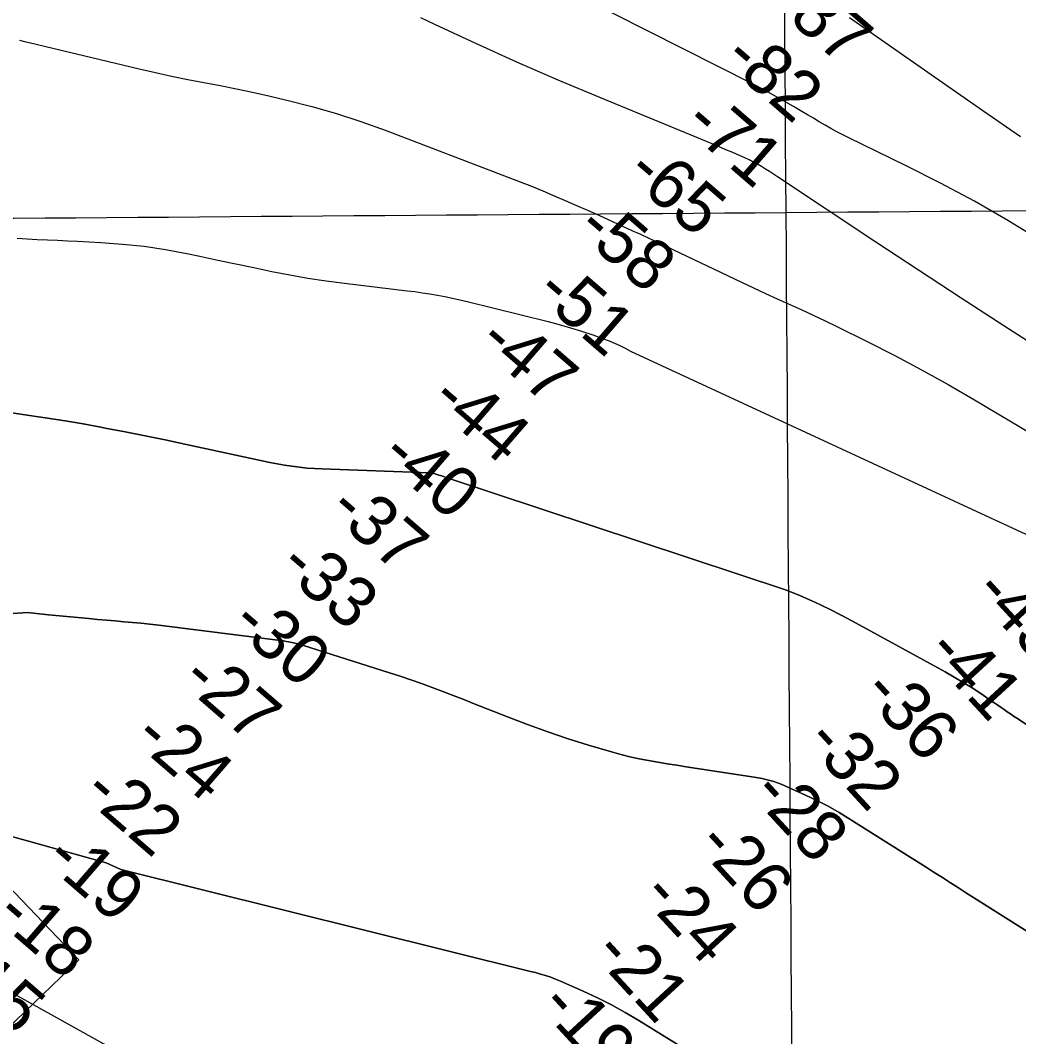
# Model space of a CAD drawing. Extents: x 3540316 to 3578335, y 553172 to 578787.
# Drawn here: x 3548726 to 3550058, y 563573 to 564929 of the extents above; entities that cross this region are included whole.
import ezdxf

# ---------------------------------------------------------------- set-up
doc = ezdxf.new("R2010")
doc.units = 0
for name, color, linetype in [('V-CHAN-NAID', 7, 'Continuous'), ('V-GRID-MAJR', 7, 'Continuous'), ('V-RIVR-RANG', 7, 'Continuous'), ('V-RRAP-RVMT', 7, 'Continuous'), ('V-TOPO-DPTH', 7, 'Continuous'), ('V-TOPO-MAJR', 7, 'Continuous'), ('V-TOPO-MINR', 7, 'Continuous')]:
    doc.layers.add(name, color=color, linetype=linetype)

msp = doc.modelspace()

# ---------------------------------------------------------------- linework, layer by layer
at = {"layer": 'V-GRID-MAJR'}
for points in [[(3549793, 558613.9), (3549748.1, 564672.9), (3549703.1, 570733.8), (3549658.2, 576794.8), (3549658.2, 576796.7)], [(3544475.4, 564634.2), (3549748.1, 564672.9), (3555020.8, 564712.4), (3560293.6, 564752.7), (3565566.3, 564793.7), (3570839, 564835.5), (3576111.7, 564878.1)]]:
    msp.add_spline(points, degree=3, dxfattribs=at)
at = {"layer": 'V-RRAP-RVMT'}
for p, q in [((3548804.4, 563675.3), (3548699.1, 563785.4)), ((3548496.4, 563380.8), (3548804.4, 563675.3))]:
    msp.add_line(p, q, dxfattribs=at)
at = {"layer": 'V-TOPO-DPTH'}
for points in [[(3550187.2, 563911.6), (3550055.7, 563997.9), (3550051.5, 564000.7), (3550047.3, 564003.6), (3550043.1, 564006.4), (3550038.9, 564009.4), (3550034.8, 564012.3), (3550030.6, 564015.2), (3550026.5, 564018.1), (3550022.3, 564020.9), (3550007.7, 564030.8), (3549996.1, 564038.4), (3549984.4, 564045.8), (3549972.5, 564052.9), (3549960.4, 564059.7), (3549841.4, 564124.9), (3549823.2, 564134.6), (3549804.9, 564143.9), (3549786.3, 564152.7), (3549767.5, 564161.1), (3549748.5, 564169), (3549293.1, 564319.5), (3549291.1, 564320.3), (3549287, 564321.8), (3549284.9, 564322.4), (3549278.7, 564324.4), (3549277.9, 564324.7), (3549273.3, 564325.4), (3549272.5, 564325.4), (3549128.8, 564330.6), (3549118.8, 564331.1), (3549108.7, 564331.8), (3549098.8, 564332.9), (3549088.8, 564334.2), (3549078.8, 564335.7), (3549068.9, 564337.4), (3549059.1, 564339.3), (3549049.2, 564341.3), (3548946, 564363.8), (3548919.5, 564369.4), (3548893, 564374.9), (3548866.4, 564380.2), (3548839.8, 564385.2), (3548833.9, 564386.3), (3548810.2, 564390.6), (3548786.4, 564394.7), (3548762.6, 564398.4), (3548738.8, 564402), (3548714.9, 564405.5)], [(3550187.2, 563911.6), (3550055.7, 563997.9), (3550051.5, 564000.7), (3550047.3, 564003.6), (3550043.1, 564006.4), (3550038.9, 564009.4), (3550034.8, 564012.3), (3550030.6, 564015.2), (3550026.5, 564018.1), (3550022.3, 564020.9), (3550007.7, 564030.8), (3549996.1, 564038.4), (3549984.4, 564045.8), (3549972.5, 564052.9), (3549960.4, 564059.7), (3549841.4, 564124.9), (3549823.2, 564134.6), (3549804.9, 564143.9), (3549786.3, 564152.7), (3549767.5, 564161.1), (3549748.5, 564169), (3549293.1, 564319.5), (3549291.1, 564320.3), (3549287, 564321.8), (3549284.9, 564322.4), (3549278.7, 564324.4), (3549277.9, 564324.7), (3549273.3, 564325.4), (3549272.5, 564325.4), (3549128.8, 564330.6), (3549118.8, 564331.1), (3549108.7, 564331.8), (3549098.8, 564332.9), (3549088.8, 564334.2), (3549078.8, 564335.7), (3549068.9, 564337.4), (3549059.1, 564339.3), (3549049.2, 564341.3), (3548946, 564363.8), (3548919.5, 564369.4), (3548893, 564374.9), (3548866.4, 564380.2), (3548839.8, 564385.2), (3548833.9, 564386.3), (3548810.2, 564390.6), (3548786.4, 564394.7), (3548762.6, 564398.4), (3548738.8, 564402), (3548714.9, 564405.5)], [(3550074, 563710.5), (3549999.5, 563757.7), (3549988.8, 563764.6), (3549978, 563771.4), (3549967.3, 563778.3), (3549956.6, 563785.3), (3549945.8, 563792.2), (3549935.1, 563799), (3549924.3, 563805.9), (3549913.5, 563812.7), (3549833.3, 563863.3), (3549818.8, 563872), (3549804.1, 563880.4), (3549789.1, 563888.1), (3549773.8, 563895.4), (3549746.6, 563907.7), (3549741.6, 563909.8), (3549736.6, 563911.8), (3549731.6, 563913.4), (3549726.4, 563915), (3549721.2, 563916.3), (3549716, 563917.5), (3549710.7, 563918.5), (3549705.4, 563919.4), (3549614.7, 563933.2), (3549602.2, 563935.1), (3549589.6, 563937.1), (3549577.1, 563939.2), (3549564.6, 563941.3), (3549552.1, 563943.7), (3549539.8, 563946.4), (3549527.5, 563949.5), (3549515.3, 563952.9), (3549484.6, 563962), (3549457.2, 563970.6), (3549430, 563979.6), (3549403.1, 563989.4), (3549376.3, 563999.6), (3549332.1, 564017.2), (3549318.1, 564022.7), (3549304, 564028.2), (3549290, 564033.6), (3549275.9, 564038.9), (3549261.7, 564044.1), (3549247.5, 564049.2), (3549233.2, 564054), (3549218.9, 564058.6), (3549102.9, 564095.3), (3549098.9, 564096.5), (3549094.8, 564097.6), (3549090.7, 564098.6), (3549086.6, 564099.4), (3549079.1, 564100.9), (3549075.8, 564101.5), (3549072.4, 564101.9), (3549070.2, 564102.1), (3548911.1, 564121.9), (3548899.4, 564123.3), (3548887.8, 564124.6), (3548876.2, 564125.7), (3548864.5, 564126.7), (3548852.8, 564127.7), (3548841.2, 564128.7), (3548829.5, 564129.8), (3548817.8, 564130.9), (3548764.1, 564135.9), (3548736.1, 564139), (3548288.7, 564107.8)], [(3548288.7, 564107.8), (3548736.1, 564139), (3548764.1, 564135.9), (3548817.8, 564130.9), (3548829.5, 564129.8), (3548841.2, 564128.7), (3548852.8, 564127.7), (3548864.5, 564126.7), (3548876.2, 564125.7), (3548887.8, 564124.6), (3548899.4, 564123.3), (3548911.1, 564121.9), (3549070.2, 564102.1), (3549072.4, 564101.9), (3549075.8, 564101.5), (3549079.1, 564100.9), (3549086.6, 564099.4), (3549090.7, 564098.6), (3549094.8, 564097.6), (3549098.9, 564096.5), (3549102.9, 564095.3), (3549218.9, 564058.6), (3549233.2, 564054), (3549247.5, 564049.2), (3549261.7, 564044.1), (3549275.9, 564038.9), (3549290, 564033.6), (3549304, 564028.2), (3549318.1, 564022.7), (3549332.1, 564017.2), (3549376.3, 563999.6), (3549403.1, 563989.4), (3549430, 563979.6), (3549457.2, 563970.6), (3549484.6, 563962), (3549515.3, 563952.9), (3549527.5, 563949.5), (3549539.8, 563946.4), (3549552.1, 563943.7), (3549564.6, 563941.3), (3549577.1, 563939.2), (3549589.6, 563937.1), (3549602.2, 563935.1), (3549614.7, 563933.2), (3549705.4, 563919.4), (3549710.7, 563918.5), (3549716, 563917.5), (3549721.2, 563916.3), (3549726.4, 563915), (3549731.6, 563913.4), (3549736.6, 563911.8), (3549741.6, 563909.8), (3549746.6, 563907.7), (3549773.8, 563895.4), (3549789.1, 563888.1), (3549804.1, 563880.4), (3549818.8, 563872), (3549833.3, 563863.3), (3549913.5, 563812.7), (3549924.3, 563805.9), (3549935.1, 563799), (3549945.8, 563792.2), (3549956.6, 563785.3), (3549967.3, 563778.3), (3549978, 563771.4), (3549988.8, 563764.6), (3549999.5, 563757.7), (3550074, 563710.5)], [(3549607.8, 563559.8), (3549551.6, 563594.6), (3549533.5, 563605.2), (3549515.1, 563615.4), (3549496.4, 563624.8), (3549477.3, 563633.7), (3549447.1, 563647), (3549440.6, 563649.7), (3549434, 563652.2), (3549427.3, 563654.5), (3549420.6, 563656.5), (3549413.8, 563658.4), (3549407, 563660.1), (3548860.6, 563795.9), (3548850.8, 563800.7), (3548840.8, 563805), (3548105.4, 564010.2)], [(3548105.4, 564010.2), (3548840.8, 563805), (3548850.8, 563800.7), (3548860.6, 563795.9), (3549407, 563660.1), (3549413.8, 563658.4), (3549420.6, 563656.5), (3549427.3, 563654.5), (3549434, 563652.2), (3549440.6, 563649.7), (3549447.1, 563647), (3549477.3, 563633.7), (3549496.4, 563624.8), (3549515.1, 563615.4), (3549533.5, 563605.2), (3549551.6, 563594.6), (3549607.8, 563559.8)]]:
    msp.add_lwpolyline(points, dxfattribs=at)
at = {"layer": 'V-TOPO-MAJR'}
msp.add_lwpolyline([(3548722.1, 564638.7), (3548735.5, 564637.8), (3548749, 564637), (3548762.5, 564636.5), (3548775.9, 564635.9), (3548789.4, 564635.2), (3548802.9, 564634.5), (3548833.9, 564632.9), (3548862.7, 564630.7), (3548891.5, 564627.7), (3548920.1, 564623.3), (3548948.6, 564618), (3548966.1, 564614.4), (3548990.1, 564609.4), (3549014.1, 564604.4), (3549038.1, 564599.4), (3549062.1, 564594.3), (3549086.1, 564589.6), (3549110.2, 564585.3), (3549134.5, 564581.7), (3549158.8, 564578.5), (3549242.5, 564568.5), (3549252.6, 564567.2), (3549262.7, 564565.8), (3549272.8, 564564.2), (3549282.9, 564562.5), (3549292.9, 564560.7), (3549302.9, 564558.7), (3549312.9, 564556.4), (3549322.8, 564554.1), (3549430.5, 564527.4), (3549445.5, 564523.4), (3549460.5, 564519.1), (3549475.3, 564514.5), (3549490.1, 564509.5), (3549504.5, 564504.4), (3549511.9, 564501.6), (3549519.2, 564498.6), (3549526.3, 564495.2), (3549533.4, 564491.7), (3549540.4, 564487.9), (3550121.7, 564218.7)], dxfattribs=at)
at = {"layer": 'V-TOPO-MINR'}
for points in [[(3550087.7, 564635.4), (3550043.8, 564662.1), (3549999.3, 564687.8), (3549954, 564712.1), (3549908.2, 564735.3), (3549831.9, 564772.5), (3549823.9, 564776.5), (3549815.9, 564780.7), (3549807.9, 564785), (3549800.1, 564789.5), (3549792.3, 564794), (3549784.5, 564798.6), (3549776.7, 564803.2), (3549768.9, 564807.8), (3549758, 564814.3), (3549744.7, 564822), (3549731.3, 564829.6), (3549717.8, 564836.9), (3549704.2, 564844), (3549470.6, 564962.3)], [(3550095.9, 564484.6), (3550038.7, 564521.5), (3549981.6, 564558.5), (3549924.6, 564595.8), (3549867.8, 564633.3), (3549736.4, 564720.6), (3549731.2, 564724), (3549725.9, 564727.4), (3549720.5, 564730.8), (3549715.2, 564734.1), (3549709.7, 564737.2), (3549704.2, 564740.2), (3549698.6, 564743), (3549692.9, 564745.7), (3549686.1, 564748.7), (3549677, 564752.7), (3549667.8, 564756.6), (3549658.6, 564760.5), (3549649.4, 564764.4), (3549499.7, 564826.2), (3549444.2, 564849.6), (3549388.9, 564873.6), (3549334.1, 564898.4), (3549279.4, 564923.8), (3549260.7, 564932.7)], [(3549832.7, 564932.9), (3549841.6, 564926.8), (3549960.8, 564843.6), (3550010.7, 564808.8), (3550060.8, 564774.1)], [(3548725.4, 564902.7), (3548731.8, 564901.2), (3548738.2, 564899.7), (3548885.1, 564864.5), (3548906.6, 564859.6), (3548928.1, 564854.9), (3548949.8, 564850.5), (3548971.4, 564846.4), (3548993.1, 564842.3), (3549014.7, 564837.9), (3549036.3, 564833.3), (3549057.8, 564828.4), (3549081.9, 564822.8), (3549115.2, 564814.2), (3549148.3, 564804.8), (3549180.9, 564794.1), (3549213.3, 564782.5), (3549378, 564719.6), (3549393.2, 564713.7), (3549408.4, 564707.8), (3549423.4, 564701.6), (3549438.5, 564695.3), (3549453.5, 564688.9), (3549468.4, 564682.4), (3549483.3, 564675.8), (3549498.1, 564669.1), (3549542.3, 564649), (3549553.7, 564643.7), (3549565.1, 564638.5), (3549576.4, 564633.2), (3549587.7, 564627.8), (3549688.6, 564579.8), (3549704.5, 564572.3), (3549720.4, 564564.9), (3549736.3, 564557.7), (3549752.3, 564550.5), (3549768.3, 564543.3), (3549784.2, 564535.9), (3549800, 564528.4), (3549815.8, 564520.7), (3549857, 564500.3), (3549893.1, 564482), (3549928.9, 564463), (3549964.2, 564443.3), (3549999.3, 564423), (3550124.2, 564348.6)], [(3548714.9, 564405.5), (3548738.8, 564402), (3548762.6, 564398.4), (3548786.4, 564394.7), (3548810.2, 564390.6), (3548833.9, 564386.3), (3548839.8, 564385.2), (3548866.4, 564380.2), (3548893, 564374.9), (3548919.5, 564369.4), (3548946, 564363.8), (3549049.2, 564341.3), (3549059.1, 564339.3), (3549068.9, 564337.4), (3549078.8, 564335.7), (3549088.8, 564334.2), (3549098.8, 564332.9), (3549108.7, 564331.8), (3549118.8, 564331.1), (3549128.8, 564330.6), (3549272.5, 564325.4), (3549273.3, 564325.4), (3549277.9, 564324.7), (3549278.7, 564324.4), (3549284.9, 564322.4), (3549287, 564321.8), (3549291.1, 564320.3), (3549293.1, 564319.5), (3549748.5, 564169), (3549767.5, 564161.1), (3549786.3, 564152.7), (3549804.9, 564143.9), (3549823.2, 564134.6), (3549841.4, 564124.9), (3549960.4, 564059.7), (3549972.5, 564052.9), (3549984.4, 564045.8), (3549996.1, 564038.4), (3550007.7, 564030.8), (3550022.3, 564020.9), (3550026.5, 564018.1), (3550030.6, 564015.2), (3550034.8, 564012.3), (3550038.9, 564009.4), (3550043.1, 564006.4), (3550047.3, 564003.6), (3550051.5, 564000.7), (3550055.7, 563997.9), (3550187.2, 563911.6)], [(3548288.7, 564107.8), (3548736.1, 564139), (3548764.1, 564135.9), (3548817.8, 564130.9), (3548829.5, 564129.8), (3548841.2, 564128.7), (3548852.8, 564127.7), (3548864.5, 564126.7), (3548876.2, 564125.7), (3548887.8, 564124.6), (3548899.4, 564123.3), (3548911.1, 564121.9), (3549070.2, 564102.1), (3549072.4, 564101.9), (3549075.8, 564101.5), (3549079.1, 564100.9), (3549086.6, 564099.4), (3549090.7, 564098.6), (3549094.8, 564097.6), (3549098.9, 564096.5), (3549102.9, 564095.3), (3549218.9, 564058.6), (3549233.2, 564054), (3549247.5, 564049.2), (3549261.7, 564044.1), (3549275.9, 564038.9), (3549290, 564033.6), (3549304, 564028.2), (3549318.1, 564022.7), (3549332.1, 564017.2), (3549376.3, 563999.6), (3549403.1, 563989.4), (3549430, 563979.6), (3549457.2, 563970.6), (3549484.6, 563962), (3549515.3, 563952.9), (3549527.5, 563949.5), (3549539.8, 563946.4), (3549552.1, 563943.7), (3549564.6, 563941.3), (3549577.1, 563939.2), (3549589.6, 563937.1), (3549602.2, 563935.1), (3549614.7, 563933.2), (3549705.4, 563919.4), (3549710.7, 563918.5), (3549716, 563917.5), (3549721.2, 563916.3), (3549726.4, 563915), (3549731.6, 563913.4), (3549736.6, 563911.8), (3549741.6, 563909.8), (3549746.6, 563907.7), (3549773.8, 563895.4), (3549789.1, 563888.1), (3549804.1, 563880.4), (3549818.8, 563872), (3549833.3, 563863.3), (3549913.5, 563812.7), (3549924.3, 563805.9), (3549935.1, 563799), (3549945.8, 563792.2), (3549956.6, 563785.3), (3549967.3, 563778.3), (3549978, 563771.4), (3549988.8, 563764.6), (3549999.5, 563757.7), (3550074, 563710.5)], [(3548105.4, 564010.2), (3548840.8, 563805), (3548850.8, 563800.7), (3548860.6, 563795.9), (3549407, 563660.1), (3549413.8, 563658.4), (3549420.6, 563656.5), (3549427.3, 563654.5), (3549434, 563652.2), (3549440.6, 563649.7), (3549447.1, 563647), (3549477.3, 563633.7), (3549496.4, 563624.8), (3549515.1, 563615.4), (3549533.5, 563605.2), (3549551.6, 563594.6), (3549607.8, 563559.8)], [(3548700.5, 563640), (3549222.3, 563349.2), (3549240.4, 563335.4), (3549258.3, 563321.4), (3550048.2, 563045.7), (3550051.7, 563044.4), (3550055.2, 563043.2), (3550058.6, 563041.8)]]:
    msp.add_lwpolyline(points, dxfattribs=at)

# ---------------------------------------------------------------- texts
at = {"layer": 'V-CHAN-NAID'}
msp.add_text('BONNET CARRE POINT "133" (133.6)', height=100, rotation=58.3713, dxfattribs=at).set_placement((3547846.4, 563920.2))
at = {"layer": 'V-RIVR-RANG'}
for s, rotation, p in [('-87', 319.134, (3549727.2, 564949.9)), ('-82', 319.134, (3549661.5, 564874.4)), ('-71', 319.134, (3549608.9, 564787.7)), ('-65', 319.134, (3549531.9, 564722.1)), ('-58', 319.134, (3549465.5, 564647.3)), ('-51', 319.134, (3549410.8, 564562.4)), ('-47', 319.134, (3549334.3, 564496.4)), ('-44', 319.134, (3549270.8, 564419)), ('-40', 319.134, (3549204.4, 564344.3)), ('-37', 319.134, (3549134.6, 564272.4)), ('-33', 319.134, (3549068.6, 564197.3)), ('-45', 312.6426, (3549995.8, 564164.8)), ('-30', 319.134, (3549004.8, 564120.3)), ('-41', 312.6426, (3549932.7, 564085.8)), ('-27', 319.134, (3548938.2, 564045.7)), ('-36', 312.6426, (3549847, 564031.3)), ('-24', 319.134, (3548874.7, 563968.3)), ('-32', 312.6426, (3549771.4, 563965.7)), ('-22', 319.134, (3548806.9, 563894.8)), ('-28', 312.6426, (3549699.5, 563896.2)), ('-26', 312.6426, (3549626.1, 563828.2)), ('-19', 319.134, (3548756.3, 563806.4)), ('-24', 312.6426, (3549552.6, 563760.5)), ('-18', 319.134, (3548690.1, 563731.4)), ('-21', 312.6426, (3549488.2, 563682.8)), ('-15', 319.134, (3548623.7, 563656.6)), ('-19', 312.6426, (3549416.6, 563612.9))]:
    msp.add_text(s, height=67, rotation=rotation, dxfattribs=at).set_placement(p)

doc.saveas('drawing.dxf')
